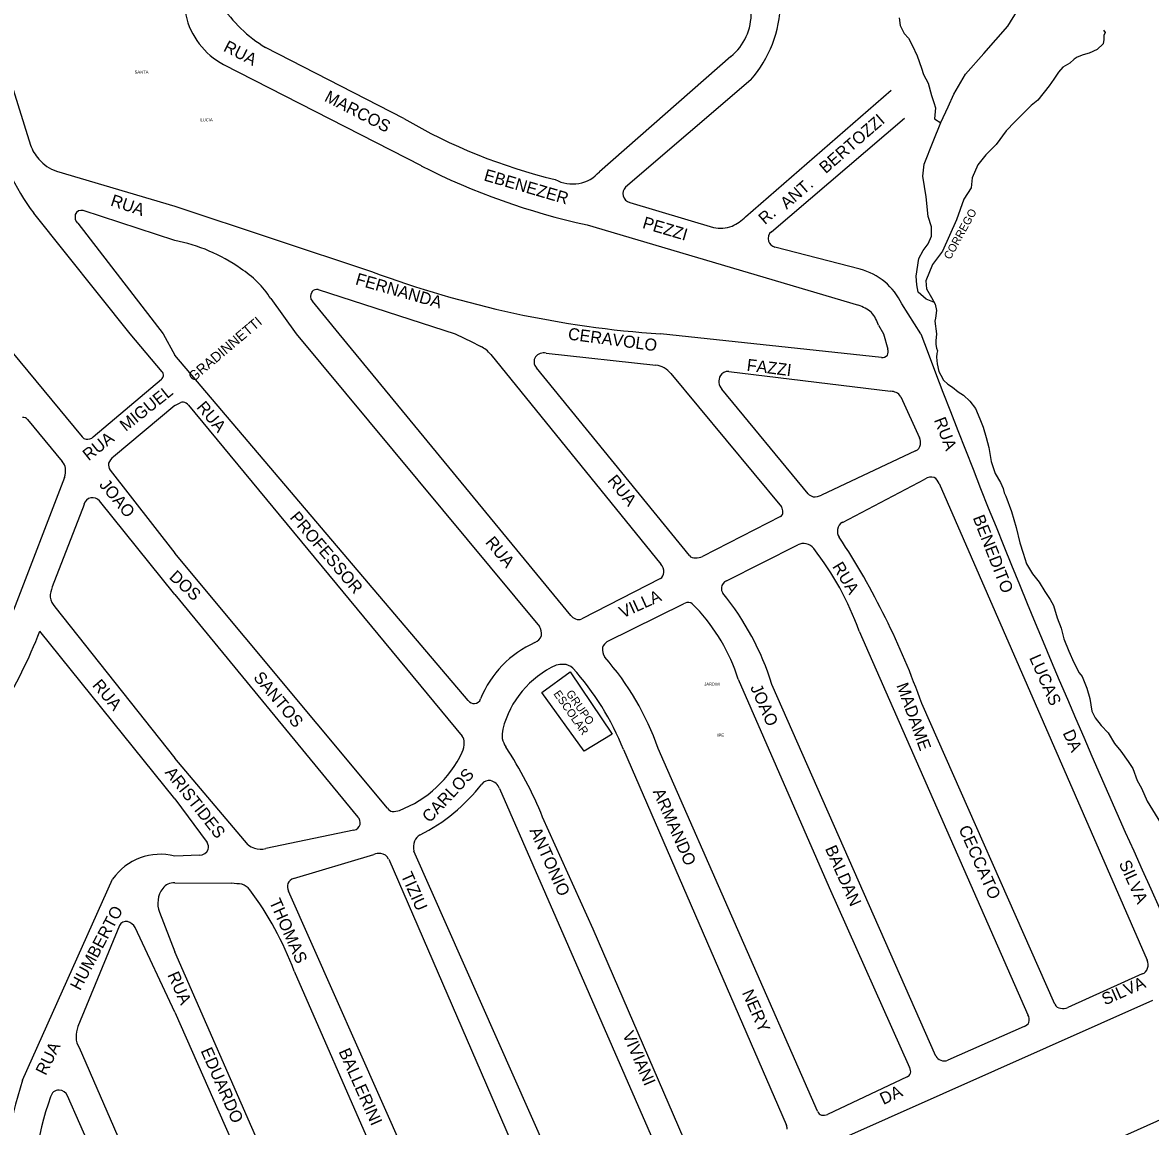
# Model space of a CAD drawing. Extents: x 325709 to 364434, y 7573432 to 7597073.
# Drawn here: x 340006 to 340568, y 7588107 to 7588657 of the extents above; entities that cross this region are included whole.
import ezdxf

# ---------------------------------------------------------------- set-up
doc = ezdxf.new("R2010")
doc.units = 0
for name, color, linetype in [('EDIFEXISTENT', 7, 'Continuous'), ('EDIFIDENTIF', 7, 'Continuous'), ('EDIFOBRAEXIS', 7, 'Continuous'), ('LIMITE_BAIRROS_MUNICIPIOS', 7, 'Continuous'), ('LOGRADOURO', 7, 'Continuous'), ('LOGRADOURO_TEXTO', 7, 'Continuous')]:
    doc.layers.add(name, color=color, linetype=linetype)

msp = doc.modelspace()

# ---------------------------------------------------------------- linework, layer by layer
at = {"layer": 'EDIFEXISTENT'}
for p, q in [((340264.24, 7588323.35), (340278.36, 7588333.52)), ((340278.36, 7588333.52), (340299.32, 7588302.53)), ((340285.43, 7588294.04), (340264.24, 7588323.35)), ((340299.32, 7588302.53), (340285.43, 7588294.04))]:
    msp.add_line(p, q, dxfattribs=at)
at = {"layer": 'EDIFOBRAEXIS'}
for points in [[(340459.87, 7588517.56), (340455.85, 7588519.28), (340451.72, 7588522.78), (340451.16, 7588526.35), (340450.87, 7588530.69), (340452.07, 7588539.47), (340454.34, 7588543.51), (340456.84, 7588546.75), (340458.51, 7588550.55), (340458.37, 7588555.22), (340456.83, 7588560.48), (340455.85, 7588570.2), (340454.04, 7588580.43), (340454.74, 7588586.56), (340459.23, 7588597.77), (340463.13, 7588607.17), (340466.76, 7588614.96), (340469.64, 7588621.35), (340475.29, 7588631.3), (340484.57, 7588641.54), (340496.47, 7588655.26), (340501.21, 7588663)], [(340442.3, 7588659.31), (340442.76, 7588655.48), (340444.85, 7588651.53), (340446.98, 7588649.32), (340448.73, 7588645.76), (340451.27, 7588640.44), (340453.41, 7588634.33), (340454.42, 7588631.07), (340456.69, 7588626.88), (340458.48, 7588620.74), (340459.52, 7588617.25), (340460.39, 7588614.47), (340459.94, 7588609), (340463.08, 7588607.03)], [(340544.05, 7588653.29), (340544.91, 7588652.03), (340544.37, 7588650.6), (340544.3, 7588648.51), (340543.89, 7588646.43), (340540.89, 7588643.52), (340536.93, 7588641.79), (340533.97, 7588640.93), (340530.96, 7588639.85), (340529.48, 7588638.79), (340527.42, 7588636.78), (340523.84, 7588634.87), (340521.72, 7588632.25), (340519.36, 7588628.82), (340517.07, 7588625.56), (340511.45, 7588618.35), (340508.16, 7588615.74), (340500, 7588607.58), (340495.67, 7588603.05), (340490.63, 7588596.2), (340485.47, 7588591.07), (340481.46, 7588586.14), (340478.75, 7588579.73), (340478.21, 7588574.77), (340474.61, 7588568.98), (340470.92, 7588558.67), (340463.95, 7588543.19), (340458.86, 7588536.44), (340455.67, 7588528.4), (340455.93, 7588524.44), (340458.38, 7588520.01), (340460.33, 7588516.81), (340460.86, 7588513.54), (340460.4, 7588509.7), (340460.12, 7588508.25), (340460.88, 7588501.91)], [(340460.88, 7588501.91), (340460.65, 7588498.46), (340460.65, 7588496.58), (340460.85, 7588494.83), (340461.41, 7588493.51), (340461.03, 7588492.09), (340460.95, 7588490.38), (340461.26, 7588486.95), (340462.12, 7588483.25), (340463.14, 7588481.44), (340464.36, 7588478.88), (340466.57, 7588476.87), (340468.83, 7588475.47), (340471.72, 7588473.11), (340474.44, 7588471.44), (340477.51, 7588468.41), (340480.41, 7588464.78), (340482.47, 7588459.65), (340484.15, 7588455.49), (340485.7, 7588450.28), (340487.02, 7588445.43), (340488.14, 7588438.37), (340490.22, 7588432.47), (340492.76, 7588427.85), (340494.06, 7588424.93), (340494.61, 7588422.75), (340495.4, 7588421.04), (340498.25, 7588413.45), (340500.66, 7588405.58), (340502.52, 7588397.85), (340504.04, 7588392.65), (340505.74, 7588387.41), (340508.77, 7588382.36), (340512.04, 7588378.27), (340514.94, 7588373.62), (340517.63, 7588369.69), (340519.16, 7588366.61), (340521.06, 7588360.44), (340522.97, 7588355.41), (340524.44, 7588349.98), (340526.93, 7588343.83), (340529.35, 7588338.17), (340531.99, 7588333.16), (340533.54, 7588331.33), (340535.82, 7588325.54), (340537.37, 7588320.39), (340538.37, 7588313.98), (340539.97, 7588310.68), (340542.89, 7588306.92), (340546.42, 7588303.19), (340549.57, 7588297.93), (340552.82, 7588294.15), (340556.45, 7588288.94), (340558.82, 7588285.41), (340560.87, 7588279.42), (340563.03, 7588275.63), (340565.88, 7588269.13), (340572.48, 7588258.31)]]:
    msp.add_lwpolyline(points, dxfattribs=at)
at = {"layer": 'LOGRADOURO'}
for p, q in [((340195.54, 7588609.23), (340126.66, 7588644.58)), ((340358.39, 7588640.1), (340292.97, 7588582.67)), ((340105.73, 7588636.18), (340204.1, 7588585.74)), ((340000.1, 7588626.29), (340009.53, 7588596.02)), ((340368.36, 7588628.5), (340306.02, 7588575.02)), ((340365.75, 7588560.3), (340438.35, 7588623.39)), ((340378.73, 7588552.85), (340444.93, 7588609.44)), ((340022.52, 7588583.04), (340081.39, 7588565.56)), ((340081.39, 7588565.56), (340179.44, 7588532.95)), ((340308.09, 7588567.31), (340349.77, 7588554.97)), ((340059.14, 7588501.91), (340011.15, 7588562.06)), ((340081.39, 7588548.38), (340035.77, 7588563.32)), ((340033.03, 7588557.05), (340075.62, 7588501.91)), ((340286.85, 7588556.3), (340422.01, 7588516.21)), ((340422.85, 7588534.18), (340380.37, 7588545.07)), ((340129.23, 7588519.51), (340141.93, 7588501.91)), ((340152.87, 7588524.03), (340221.13, 7588501.91)), ((340163.27, 7588501.91), (340149.97, 7588518.23)), ((340453.11, 7588501.91), (340443.61, 7588516.85)), ((340431.97, 7588506.21), (340434.44, 7588501.91)), ((339992.75, 7588501.91), (340035.2, 7588450.66)), ((340075.14, 7588483.09), (340059.14, 7588501.91)), ((340075.62, 7588501.91), (340081.39, 7588491.33)), ((340141.93, 7588501.91), (340263.06, 7588356.26)), ((340278.68, 7588361.7), (340163.27, 7588501.91)), ((340221.13, 7588501.91), (340229.82, 7588497.8)), ((340433.48, 7588490.12), (340323.41, 7588501.91)), ((340434.44, 7588501.91), (340436.63, 7588494.28)), ((340227.59, 7588319.28), (340081.39, 7588491.33)), ((340238.83, 7588491.75), (340323.6, 7588387.27)), ((340266.41, 7588492.4), (340321.08, 7588486.32)), ((340337.83, 7588391.53), (340261.59, 7588485.02)), ((340328.5, 7588482.21), (340383.74, 7588415.77)), ((340357.43, 7588483.21), (340438.03, 7588473.42)), ((340040.81, 7588450.64), (340074.84, 7588479.43)), ((340397.02, 7588422.29), (340353.99, 7588474.42)), ((340443.14, 7588470.65), (340452.38, 7588450.11)), ((340081.39, 7588466.19), (340050.83, 7588440.67)), ((340081.39, 7588466.19), (340084.03, 7588467.66)), ((340088.19, 7588466.42), (340224.66, 7588301.53)), ((340008.09, 7588459.23), (340025.35, 7588438.31)), ((340450.48, 7588443.72), (340403.63, 7588421.63)), ((340026.46, 7588430.37), (340001.05, 7588364.28)), ((340049.24, 7588434.1), (340081.39, 7588392.76)), ((340414.04, 7588408.07), (340455.12, 7588429.65)), ((340462.19, 7588427.35), (340565.9, 7588190.05)), ((340081.39, 7588372.11), (340043.87, 7588418.76)), ((340036.19, 7588417.02), (340020.38, 7588375.92)), ((340383.25, 7588410.94), (340344.41, 7588391.02)), ((340356.33, 7588378.99), (340391.85, 7588396.87)), ((340187.44, 7588265.63), (340081.39, 7588392.76)), ((340323.4, 7588380.02), (340284.17, 7588360.06)), ((340081.39, 7588372.11), (340172.56, 7588261.26)), ((340296.87, 7588348.7), (340334.86, 7588367.44)), ((340021.64, 7588366), (340081.39, 7588290.61)), ((340081.39, 7588270.39), (340014.23, 7588353.87)), ((340422.34, 7588353.93), (340506.42, 7588162.71)), ((340460.62, 7588142.22), (340378.91, 7588327.32)), ((340519.91, 7588168.06), (340453.54, 7588317.77)), ((340305.01, 7588294.85), (340386.06, 7588108.16)), ((340401.63, 7588114.69), (340322.28, 7588295.48)), ((340118, 7588247.47), (340081.39, 7588290.61)), ((340243.19, 7588275.45), (340327.6, 7588082.16)), ((340081.39, 7588270.39), (340097.5, 7588248.59)), ((340170.68, 7588254.77), (340126.76, 7588245.61)), ((340281.29, 7588062.4), (340200.59, 7588244.28)), ((340093.69, 7588242.26), (340081.39, 7588241.85)), ((340140.6, 7588230.69), (340180.64, 7588242.6)), ((340187.98, 7588240.3), (340267.88, 7588056.29)), ((340005.61, 7588130.14), (340050.44, 7588230.4)), ((340081.39, 7588228.43), (340109.8, 7588228.35)), ((340221.52, 7588036.43), (340137.99, 7588224.33)), ((340073.79, 7588213.86), (340081.39, 7588194.2)), ((340053.85, 7588207.28), (340033.18, 7588156.87)), ((340081.39, 7588164.09), (340061.61, 7588206.31)), ((340163, 7588008.51), (340081.39, 7588194.2)), ((340140.87, 7588184.57), (340208.45, 7588030.34)), ((340563.39, 7588183.15), (340526.4, 7588166.44)), ((340411.26, 7588099.92), (340568.64, 7588170)), ((340081.39, 7588164.09), (340151.19, 7588006.41)), ((340504.57, 7588156.88), (340466.64, 7588140.17)), ((340033.73, 7588146.41), (340081.39, 7588037)), ((340446.27, 7588131.89), (340406.57, 7588113.18)), ((340081.39, 7588001.91), (340028.01, 7588122.36)), ((340591.92, 7588119.25), (340434.97, 7588049.09))]:
    msp.add_line(p, q, dxfattribs=at)
for points in [[(340362.18, 7588329.98), (340407.41, 7588226.17), (340447.5, 7588136.47)], [(340340.04, 7588089.58), (340289.91, 7588205.44), (340264.66, 7588261.24)]]:
    msp.add_lwpolyline(points, dxfattribs=at)
for centre, radius, start, end in [((340122.59, 7588668.6), 36.54, 142.0141, 242.5237), ((340162.41, 7588703.8), 69.17, 213.1355, 238.8733), ((340324.18, 7588667.56), 58.97, 318.5204, 359.2636), ((340341.61, 7588661.22), 26.97, 308.4551, 2.4604), ((340335.4, 7588847.37), 276.18, 239.5728, 256.5087), ((340112.59, 7588637.34), 126.33, 194.9864, 216.5787), ((340027.16, 7588601.83), 18.57, 198.2471, 223.7145), ((340028.17, 7588600.79), 18.63, 219.2491, 252.3554), ((340358.16, 7588887.8), 339.09, 242.9772, 257.8607), ((340279.66, 7588594.38), 17.73, 280.0202, 318.6767), ((340279.55, 7588594.56), 17.93, 241.4249, 280.2591), ((340309.12, 7588571.79), 4.47, 133.785, 193.7329), ((340309.32, 7588571.82), 4.67, 193.5021, 254.8264), ((340036.2, 7588560.24), 4.5, 164.7938, 225.124), ((340034.77, 7588560.41), 3.08, 71.1133, 160.7921), ((340352.23, 7588572.56), 18.25, 292.0599, 317.8001), ((340353.36, 7588570.08), 15.53, 256.6339, 291.6376), ((340381.13, 7588549.46), 4.15, 125.3196, 197.6289), ((340066.48, 7588467.59), 82.15, 54.5062, 79.5451), ((340382.21, 7588550.15), 5.4, 201.1256, 250.1451), ((340087.96, 7588493.06), 49.03, 32.6536, 57.6563), ((340359.61, 7589019.16), 518.51, 249.6677, 265.9967), ((340414.61, 7588503.21), 32.05, 25.1842, 75.0952), ((340152.48, 7588520.67), 3.5, 140.3899, 224.2938), ((340152.35, 7588520.66), 3.41, 81.3396, 138.9646), ((340413.25, 7588492.58), 25.21, 52.7421, 69.6531), ((340414.96, 7588501.19), 17.74, 16.4465, 40.2238), ((340269.29, 7588569.98), 82.28, 241.3283, 244.512), ((344772.22, 7590129.89), 4615.74, 200.65266, 204.75101), ((340225.65, 7588480.38), 17.41, 40.7938, 61.7787), ((340265.49, 7588486.54), 5.93, 81.0174, 137.9377), ((340433.48, 7588494.48), 4.36, 270.0068, 313.1962), ((340433.29, 7588492.98), 3.59, 332.1613, 21.3549), ((340264.98, 7588488.1), 4.58, 148.2303, 222.322), ((340320.35, 7588476.82), 9.53, 58.9019, 85.6039), ((340072.96, 7588481.6), 2.88, 310.7969, 349.6269), ((340072.82, 7588481.22), 2.97, 357.3606, 38.8062), ((340317.05, 7588472.13), 15.26, 41.3232, 57.3617), ((340358.29, 7588478.31), 5.8, 150.7694, 222.189), ((340356.98, 7588478.82), 4.41, 84.1406, 148.2926), ((340437.19, 7588464.45), 9.01, 66.0586, 84.6469), ((340439.54, 7588468.91), 4, 25.8844, 71.0213), ((340085.35, 7588464.29), 3.61, 83.7162, 111.2814), ((340085.4, 7588464.52), 3.38, 34.2705, 84.1606), ((340005.87, 7588457.5), 2.81, 37.8035, 96.1552), ((340038.07, 7588453.19), 3.83, 221.2169, 256.6144), ((340037.69, 7588454.07), 4.64, 263.7427, 312.2396), ((340449.29, 7588447.13), 3.61, 289.3708, 355.4064), ((340447.85, 7588447.73), 5.12, 349.915, 27.6824), ((340054.83, 7588435.13), 6.83, 125.8331, 159.7195), ((340020.83, 7588434.03), 6.22, 8.8891, 43.3917), ((340015.99, 7588433.89), 11.05, 341.3993, 5.7294), ((340052.99, 7588436.8), 4.62, 171.3123, 215.7857), ((340458.38, 7588424.39), 6.19, 76.9318, 121.8389), ((340456.92, 7588425.69), 5.53, 17.4435, 58.8007), ((340040.58, 7588415.89), 4.54, 102.3513, 165.6688), ((340040.22, 7588415.4), 4.96, 42.638, 97.0707), ((340400.44, 7588425.28), 4.54, 221.152, 257.3248), ((340400.03, 7588429.28), 8.45, 266.0337, 295.2192), ((340381.99, 7588413.04), 2.45, 300.8371, 3.614), ((340378.59, 7588413), 5.85, 1.9169, 28.2934), ((340415.78, 7588404.32), 4.14, 114.8756, 176.6571), ((340416.55, 7588403.55), 5, 168.384, 215.8213), ((340394.54, 7588391.76), 5.77, 75.2077, 117.7701), ((340394.42, 7588390.68), 6.85, 38.9713, 76.4842), ((340094.49, 7588191.47), 380.62, 19.3807, 33.3334), ((340340.22, 7588393.25), 2.94, 215.893, 282.0756), ((340340.88, 7588400.37), 9.99, 269.716, 290.6558), ((340287.4, 7588306.41), 143.06, 19.3997, 38.2533), ((340319.85, 7588383.64), 5.22, 354.4538, 44.0665), ((340320.62, 7588383.48), 4.44, 308.7131, 355.5495), ((340357.97, 7588375.09), 4.24, 112.8195, 173.9147), ((340031.32, 7588371.08), 11.96, 156.114, 181.665), ((340357.65, 7588375.1), 3.92, 173.6103, 216.4271), ((340248.31, 7588286.47), 136.84, 17.3705, 39.104), ((340029.31, 7588372.61), 10.13, 190.7004, 220.7481), ((340337.13, 7588364.08), 4.05, 70.8154, 124.1015), ((340331.82, 7588357.71), 12.17, 41.0224, 56.9026), ((340282.8, 7588364.91), 5.22, 217.9487, 250.5803), ((340272.87, 7588301.15), 93.85, 17.8887, 43.4536), ((340255.93, 7588352.05), 8.27, 357.4962, 30.5478), ((340282.54, 7588362.92), 3.29, 243.1385, 299.5696), ((339763.66, 7588452.77), 269.38, 329.0151, 338.4609), ((340257.55, 7588354.6), 7.25, 297.0027, 336.3382), ((340281.5, 7588301.15), 51.33, 113.721, 158.2951), ((340301.68, 7588344.87), 7.24, 173.4716, 213.3116), ((340301, 7588342.97), 7.06, 125.8019, 157.2858), ((340191.7, 7588249.38), 138.48, 19.4432, 41.3671), ((340291.21, 7588293.36), 47.81, 114.4133, 165.9093), ((340274.6, 7588325.19), 12.13, 87.5054, 105.0598), ((340275.09, 7588330.59), 6.71, 46.9919, 89.7084), ((340176.76, 7588243.11), 138.3, 21.9685, 41.915), ((340230.6, 7588321.71), 3.87, 218.7853, 272.4908), ((340230.63, 7588321.19), 3.35, 272.4592, 341.5434), ((340221.13, 7588298.79), 4.47, 356.2458, 37.8373), ((340258.26, 7588301.77), 13.81, 166.4656, 185.7029), ((340265.19, 7588306.55), 21.57, 196.5877, 208.7574), ((340217.19, 7588297.63), 8.45, 331.6985, 5.8829), ((340093.06, 7588193.29), 184.55, 21.6025, 33.8798), ((340172.54, 7588318.32), 57.64, 291.1507, 334.6291), ((340162.61, 7588333.52), 90.93, 296.7962, 322.1236), ((340237.96, 7588275.08), 4.42, 79.8591, 143.844), ((340237.41, 7588273.45), 6.12, 19.0608, 77.4882), ((340170.01, 7588258.38), 3.85, 346.4881, 48.4978), ((340190.54, 7588267.74), 3.75, 214.2623, 258.3932), ((340190.13, 7588274.56), 10.5, 268.1146, 287.814), ((340170.01, 7588258.62), 3.91, 279.8324, 343.1117), ((340208.28, 7588246.46), 8, 159.3712, 195.7698), ((340206.7, 7588246.7), 6.44, 118.7119, 156.4761), ((340093.58, 7588247.22), 4.96, 271.3215, 335.5737), ((340093.94, 7588246.21), 4.29, 345.9223, 33.8225), ((340123.15, 7588253.14), 7.66, 227.7642, 254.2591), ((340124.16, 7588254.11), 8.89, 249.6719, 286.9937), ((340074.32, 7588213.41), 29.31, 76.0385, 144.5619), ((340183.2, 7588237.16), 6.02, 82.1631, 115.1517), ((340183.46, 7588238.15), 5, 25.4979, 83.6071), ((340080.8, 7588221.73), 6.73, 84.9509, 143.6574), ((340088.69, 7588021.71), 207.72, 82.75, 84.1659), ((340112.12, 7588219.54), 8.68, 39.5813, 71.3101), ((340143.19, 7588226.51), 5.64, 162.4549, 202.7557), ((340141.99, 7588226.32), 4.58, 107.678, 155.6449), ((340085.33, 7588218.34), 12.38, 143.4726, 201.2101), ((339990.98, 7588129.17), 159.8, 20.2845, 36.8778), ((340057.05, 7588205.7), 3.56, 76.5929, 153.775), ((340056.72, 7588203.79), 5.5, 27.2096, 77.8697), ((340561.09, 7588187.82), 5.3, 339.2704, 24.8232), ((340562.28, 7588186.86), 3.88, 286.5965, 346.2717), ((340522.67, 7588168.9), 2.88, 196.9891, 271.3723), ((340523.96, 7588171.6), 5.71, 257.6719, 295.359), ((340502.43, 7588160.21), 4.71, 345.0239, 32.0011), ((340048.81, 7588151.36), 16.57, 160.5771, 179.3291), ((340503.21, 7588160.86), 4.21, 288.9074, 333.7658), ((340042.73, 7588151.81), 10.5, 181.4257, 210.9887), ((340464.18, 7588143.95), 3.96, 205.8941, 254.2367), ((340464.85, 7588143.9), 4.14, 245.1648, 295.6312), ((340444.69, 7588135.21), 3.68, 295.4787, 334.4827), ((340444.4, 7588134.46), 3.69, 347.049, 32.9468), ((340193.46, 7588068.5), 197.71, 161.8338, 199.6801), ((340162.87, 7588070.59), 152.26, 160.3049, 206.8123), ((340023.7, 7588120.96), 4.28, 88.8262, 167.3341), ((340023.86, 7588120.82), 4.42, 20.3625, 90.91), ((340404.54, 7588115.77), 3.11, 200.3778, 253.966), ((340404.38, 7588118.44), 5.7, 262.9712, 292.6048), ((340382.21, 7588106.3), 4.27, 353.3295, 25.7452)]:
    msp.add_arc(centre, radius, start, end, dxfattribs=at)

# ---------------------------------------------------------------- texts
at = {"layer": 'EDIFIDENTIF'}
for s, rotation, p in [('CORREGO', 61.2159, (340467.8, 7588538.66)), ('ESCOLAR', 304.9931, (340269.92, 7588322.64)), ('GRUPO', 304.7524, (340276.17, 7588322.84))]:
    msp.add_text(s, height=4, rotation=rotation, dxfattribs=at).set_placement(p)
at = {"layer": 'LIMITE_BAIRROS_MUNICIPIOS'}
for s, p in [('SANTA', (340061.4, 7588631.59)), ('LUCIA', (340094.21, 7588607.82)), ('JARDIM', (340345.16, 7588326.73)), ('IPE', (340351.78, 7588301.27))]:
    msp.add_text(s, height=1.5, dxfattribs=at).set_placement(p)
at = {"layer": 'LOGRADOURO_TEXTO'}
for s, height, rotation, p in [('RUA', 6, 332.831, (340105.21, 7588643.07)), ('MARCOS', 6, 332.831, (340155.55, 7588618.15)), ('BERTOZZI', 6, 40.9921, (340405.72, 7588581.46)), ('EBENEZER', 6, 343.756, (340235.02, 7588578.45)), ('ANT.', 6, 40.9921, (340386.28, 7588563.71)), ('RUA', 6, 341.6071, (340048.99, 7588565.95)), ('PEZZI', 6, 343.5053, (340314.04, 7588554.76)), ('R.', 6, 40.9921, (340375.44, 7588556.08)), ('FERNANDA', 6, 344.042, (340171.04, 7588526.68)), ('GRADINNETTI', 5, 40.2284, (340090.78, 7588477.86)), ('CERAVOLO', 6, 352.371, (340277.07, 7588499.16)), ('FAZZI', 6, 352.9519, (340366.15, 7588483.6)), ('RUA   MIGUEL', 6, 38.4128, (340038.49, 7588438.4)), ('RUA', 6, 310.3555, (340091.94, 7588465.25)), ('RUA', 6, 290.9656, (340459.59, 7588459.09)), ('JOAO', 6, 309.8326, (340043.45, 7588426.6)), ('RUA', 6, 309.1989, (340296.67, 7588428.71)), ('PROFESSOR', 6, 310.3555, (340138.41, 7588410.32)), ('BENEDITO', 6, 291.37, (340478.91, 7588410.39)), ('RUA', 6, 309.457, (340235.8, 7588397.97)), ('DOS', 6, 317.3616, (340078.22, 7588380.32)), ('RUA', 6, 301.186, (340408.79, 7588386.08)), ('VILLA', 6, 24.5075, (340304.56, 7588360.18)), ('LUCAS', 6, 293.8403, (340507.01, 7588340.62)), ('SANTOS', 6, 309.6603, (340120.25, 7588330.66)), ('RUA', 6, 310.3193, (340040.02, 7588326.74)), ('MADAME', 6, 289.7761, (340440.88, 7588326.9)), ('JOAO', 6, 293.8193, (340368, 7588325.88)), ('DA', 6, 294.1994, (340523.67, 7588303.2)), ('ARISTIDES', 6, 308.1351, (340076.21, 7588283.37)), ('CARLOS', 6, 46.8593, (340208.39, 7588258.07)), ('ARMANDO', 6, 293.6949, (340319.45, 7588273.98)), ('ANTONIO', 6, 294.3531, (340258.05, 7588254.57)), ('CECCATO', 6, 293.9098, (340471.78, 7588255.54)), ('BALDAN', 6, 293.8193, (340405.27, 7588245.59)), ('SILVA', 6, 294.5229, (340551.64, 7588238.18)), ('TIZIU', 6, 293.9258, (340193.93, 7588232.3)), ('THOMAS', 6, 293.9669, (340128.31, 7588219.09)), ('HUMBERTO', 6, 61.9317, (340034.23, 7588174.47)), ('RUA', 6, 293.7258, (340077.64, 7588182.69)), ('SILVA', 6, 23.7738, (340544.87, 7588167.4)), ('NERY', 6, 293.6949, (340363.88, 7588173.76)), ('VIVIANI', 6, 293.3954, (340304.34, 7588153.05)), ('RUA', 6, 63.6427, (340017.13, 7588132.17)), ('EDUARDO', 6, 293.7258, (340094.19, 7588144.9)), ('BALLERINI', 6, 293.9669, (340162.9, 7588144.5)), ('DA', 6, 25.2448, (340434.45, 7588117.8))]:
    msp.add_text(s, height=height, rotation=rotation, dxfattribs=at).set_placement(p)

doc.saveas('drawing.dxf')
